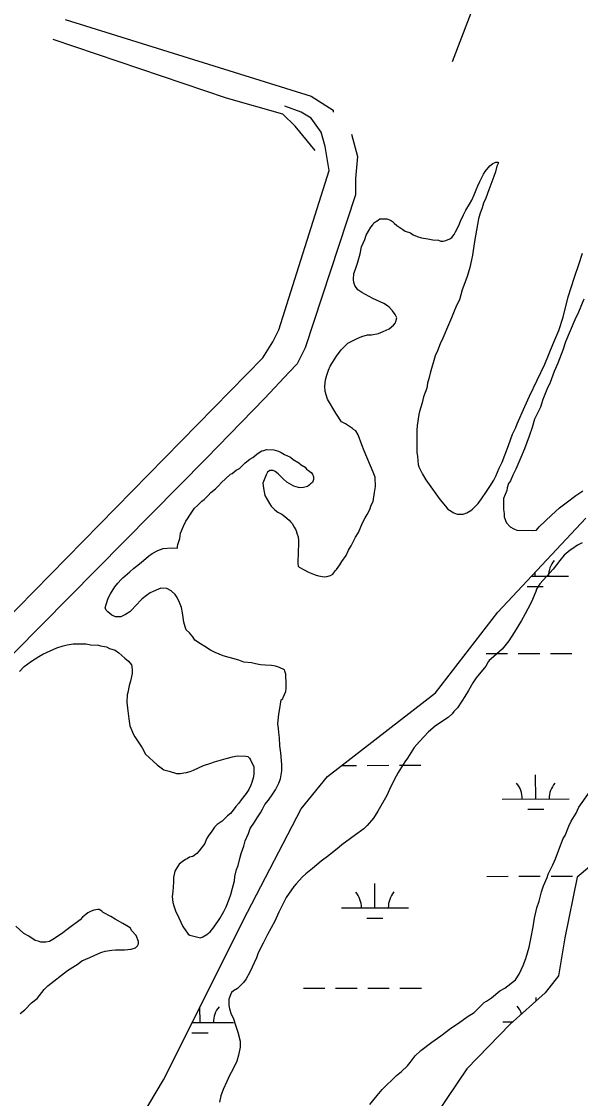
# Model space of a CAD drawing. Extents: x 3355677 to 3393573, y 612928 to 638357.
# Drawn here: x 3372705 to 3373539, y 626627 to 628236 of the extents above; entities that cross this region are included whole.
import ezdxf

# ---------------------------------------------------------------- set-up
doc = ezdxf.new("R2010")
doc.units = 0
for name, color, linetype in [('V-SITE-VEGE', 7, 'Continuous'), ('V-TOPO-SHOR', 7, 'Continuous'), ('V-WETL-SWMP', 7, 'Continuous')]:
    doc.layers.add(name, color=color, linetype=linetype)

msp = doc.modelspace()

# ---------------------------------------------------------------- linework, layer by layer
at = {"layer": 'V-SITE-VEGE'}
for points in [[(3373216.6, 627594.7), (3373213, 627603.7), (3373207.3, 627618.5), (3373203.7, 627624.3), (3373200.6, 627626.5), (3373199, 627628.1), (3373188.5, 627635), (3373182.7, 627638.2), (3373180.6, 627640.9), (3373177, 627646.2), (3373173.9, 627651), (3373161.9, 627671.7), (3373158.3, 627683.3), (3373157.9, 627691.2), (3373158.5, 627700.7), (3373160.1, 627706), (3373163.4, 627714.9), (3373165.5, 627721.2), (3373175.2, 627735.9), (3373182.1, 627745.3), (3373192.2, 627755.3), (3373194.9, 627756.8), (3373206, 627762.5), (3373212.9, 627765.6), (3373221.4, 627767.7), (3373227.2, 627768.1), (3373237.7, 627770.1), (3373244.6, 627772.7), (3373253.6, 627776.9), (3373260, 627782.1), (3373263.2, 627785.7), (3373263.7, 627787.8), (3373264.9, 627793.1), (3373262.8, 627798.4), (3373258.6, 627803.7), (3373253.9, 627809), (3373251.3, 627811.2), (3373245.5, 627814.9), (3373229.2, 627822.4), (3373224, 627825.1), (3373213, 627831), (3373206.7, 627835.3), (3373202.5, 627841.7), (3373201, 627845.9), (3373200.5, 627850.7), (3373201.1, 627859.6), (3373203.3, 627865.9), (3373206.5, 627874.9), (3373210.3, 627889.1), (3373212.5, 627899.1), (3373217.4, 627910.1), (3373219.6, 627917), (3373226.5, 627928.5), (3373229.2, 627932.2), (3373230.8, 627935.3), (3373237.2, 627939), (3373239.8, 627941), (3373250.4, 627940.9), (3373255.6, 627939.3), (3373258.8, 627937.2), (3373261.4, 627934.5), (3373265.1, 627931.3), (3373274, 627925.4), (3373277.6, 627922.8), (3373285.5, 627920.1), (3373289.7, 627917.4), (3373295.5, 627914.7), (3373301.8, 627913), (3373311.3, 627911.4), (3373318.7, 627909.7), (3373327.1, 627909.1), (3373330.8, 627908), (3373334.5, 627908), (3373338.2, 627909), (3373344, 627911.1), (3373347.2, 627913.2), (3373350.9, 627917.9), (3373352.5, 627921.6), (3373357.9, 627931), (3373360.1, 627937.8), (3373364.4, 627947.3), (3373368.1, 627954.1), (3373373.5, 627963), (3373377.2, 627968.8), (3373380.5, 627977.2), (3373383.7, 627984.6), (3373385.9, 627990.4), (3373389.1, 627996.7), (3373391.8, 628003), (3373394.5, 628007.7), (3373397.1, 628011.9), (3373404.1, 628020.3), (3373408.3, 628023.9), (3373413.1, 628026), (3373416.3, 628025.9), (3373416.2, 628023.8), (3373414.6, 628019.6), (3373412.4, 628011.2), (3373409.7, 628004.4), (3373402.2, 627984.4), (3373397.8, 627971.8)], [(3373397.8, 627971.8), (3373394.6, 627964.4), (3373392.4, 627957.6), (3373389.2, 627948.1), (3373387, 627941.3), (3373380.9, 627907.1), (3373378.1, 627887), (3373376.4, 627879.7), (3373374.2, 627868.6), (3373369.9, 627854.9), (3373366.6, 627845.5), (3373362.8, 627834.9), (3373358.5, 627820.2), (3373354.2, 627811.8), (3373349.9, 627800.8), (3373346.6, 627793.4), (3373342.3, 627782.9), (3373333.7, 627762.9), (3373329.9, 627754.5), (3373325.6, 627744), (3373322.4, 627736.7), (3373314.7, 627710.9), (3373313.6, 627704), (3373310.9, 627695.6), (3373309.8, 627688.2), (3373304.9, 627675.1), (3373302.7, 627666.2), (3373298.9, 627653.5), (3373297.8, 627648.8), (3373295.6, 627632.5), (3373295, 627625.1), (3373294.8, 627603.5), (3373295.2, 627592.9), (3373296.2, 627586), (3373297.1, 627574.4), (3373298.2, 627570.7), (3373303.3, 627559.6), (3373308.5, 627551.6), (3373328.3, 627523.5), (3373332.5, 627518.7), (3373337.7, 627511.8), (3373341.4, 627507.5), (3373350.3, 627502.2), (3373355, 627500), (3373364, 627500), (3373369.8, 627502), (3373375.6, 627505.7), (3373378.3, 627507.7), (3373386.3, 627516.1), (3373391.6, 627522.9), (3373399.1, 627533.9), (3373403.9, 627541.3), (3373409.8, 627550.7), (3373413, 627557), (3373417.9, 627568.6), (3373422.2, 627577.5), (3373431.9, 627602.7), (3373437.9, 627619.6), (3373442.7, 627629.5), (3373444.9, 627634.8), (3373456.2, 627661.1), (3373463.2, 627676.3), (3373485.8, 627724.1), (3373498.2, 627753.5), (3373506.8, 627774.5), (3373513.3, 627794.5), (3373521, 627824.5), (3373530.2, 627854), (3373536.7, 627872.9), (3373542.2, 627889.8)], [(3373544.2, 627821.2), (3373536.1, 627801.7), (3373530.7, 627790.2), (3373516.7, 627757.6), (3373512.9, 627745), (3373505.3, 627725.5), (3373499.9, 627712.9), (3373494, 627696.6), (3373489.1, 627686.1), (3373483.2, 627671.4), (3373479.4, 627659.8), (3373470.8, 627641.9), (3373467, 627629.3), (3373462.6, 627616.7), (3373455.6, 627597.8), (3373450.2, 627584.6), (3373442.7, 627567.3), (3373438.4, 627558.4), (3373434.6, 627550), (3373431.9, 627545.8), (3373429.8, 627539.4), (3373429.2, 627535.2), (3373424.3, 627523.7), (3373424.2, 627507.3), (3373425.2, 627501), (3373425.1, 627496.2), (3373427.2, 627490.4), (3373428.8, 627487.2), (3373434.5, 627481.4), (3373439.8, 627478.2), (3373444, 627476), (3373468.2, 627475.8), (3373473.5, 627476.3), (3373477.8, 627481), (3373495.9, 627498.8), (3373508.1, 627509.7), (3373517.7, 627517), (3373532.5, 627528), (3373542.6, 627534.7)], [(3372977.5, 627521.9), (3372983.4, 627528.2), (3372987.6, 627532.4), (3372994.5, 627538.1), (3372998.3, 627541.8), (3373004.1, 627548.1), (3373008.9, 627552.3), (3373016.9, 627559.6), (3373019.5, 627560.6), (3373025.4, 627565.8), (3373030.2, 627568.4), (3373038.7, 627576.8), (3373045.6, 627582), (3373050.4, 627584.6), (3373056.2, 627589.8), (3373059.9, 627592.4), (3373063.6, 627594.5), (3373066.8, 627595), (3373070.5, 627596.5), (3373081.6, 627596.4), (3373088.4, 627594.3), (3373092.6, 627592.1), (3373097.3, 627589.4), (3373106.3, 627585.1), (3373110.5, 627581.9), (3373118.9, 627576.6), (3373122.5, 627573.9), (3373128.3, 627570.2), (3373130.4, 627567.5), (3373133.5, 627565.4), (3373137.2, 627562.2), (3373139.3, 627560), (3373140.8, 627555.8), (3373140.8, 627552.1), (3373139.2, 627547.4), (3373136.5, 627545.3), (3373134.4, 627543.2), (3373131.7, 627541.6), (3373125.9, 627540.1), (3373121.2, 627539.6), (3373118.5, 627539.7), (3373111.2, 627541.8), (3373101.2, 627547.7), (3373095.4, 627553), (3373088.1, 627560.5), (3373083.4, 627563.7), (3373080.8, 627565.3), (3373075.5, 627565.4), (3373072.3, 627562.8), (3373070.2, 627558.6), (3373065.3, 627546.5), (3373066.3, 627539.1), (3373068.3, 627528), (3373071.4, 627522.1), (3373075.1, 627515.8), (3373077.7, 627512.1), (3373082.9, 627506.7), (3373087.6, 627503), (3373093.4, 627500.3), (3373098.1, 627496.6), (3373104.4, 627491.2), (3373107, 627488.1), (3373109.1, 627485.9), (3373111.7, 627480.6), (3373114.3, 627476.9), (3373116.3, 627470), (3373117.9, 627466.3), (3373118.3, 627461), (3373118.1, 627438.9), (3373117.5, 627432), (3373117.5, 627426.2), (3373118, 627422.5), (3373119.6, 627420.9), (3373126.9, 627417.2), (3373133.2, 627413.4), (3373143.2, 627409.7), (3373148.4, 627408), (3373156.9, 627406.4), (3373160.6, 627406.9), (3373165.9, 627408.4), (3373169.6, 627410.5), (3373173.3, 627415.7), (3373174.9, 627417.3), (3373180.3, 627424.6), (3373182.9, 627429.3), (3373189.3, 627438.2), (3373193.1, 627446.1), (3373196.9, 627452.9), (3373203.3, 627465.6), (3373208.1, 627472.9), (3373214.1, 627487.1), (3373217.8, 627494.4), (3373221, 627499.7), (3373224.8, 627507), (3373227, 627513.3), (3373229.6, 627519.1), (3373231.9, 627532.3), (3373233.5, 627541.2), (3373232.6, 627555.5), (3373230, 627562.9), (3373216.6, 627594.7)], [(3373056.5, 627046.5), (3373061.9, 627053.8), (3373064.6, 627059.6), (3373068.3, 627066.4), (3373073.7, 627073.2), (3373080.1, 627082.6), (3373084.3, 627088.4), (3373089.2, 627098.4), (3373091.3, 627104.7), (3373093.6, 627116.8), (3373093.7, 627126.3), (3373092.2, 627143.7), (3373090.7, 627154.3), (3373089.8, 627165.9), (3373088.8, 627173.8), (3373088.3, 627180.2), (3373087.4, 627187), (3373089.1, 627201.2), (3373090.2, 627207), (3373092.4, 627222.8), (3373095.1, 627224.4), (3373095.6, 627226.5), (3373099.4, 627235.4), (3373100, 627240.2), (3373100.1, 627249.7), (3373099.6, 627257.1), (3373099.6, 627261.3), (3373098.1, 627265.5), (3373097.6, 627267.6), (3373090.2, 627270.9), (3373083.9, 627273), (3373078.1, 627274.1), (3373068.6, 627274.8), (3373061.8, 627275.3), (3373054.4, 627276.5), (3373048.1, 627278.1), (3373037, 627279.3), (3373029.1, 627282), (3373006, 627288.5), (3372993.9, 627293.4), (3372987.1, 627297.1), (3372978.7, 627302.5), (3372971.9, 627306.2), (3372963.5, 627312.1), (3372960.9, 627316.9), (3372955.7, 627322.7), (3372950.9, 627327.5), (3372949.4, 627331.8), (3372947.4, 627338.6), (3372945.4, 627352.9), (3372943.9, 627360.8), (3372940.8, 627368.2), (3372937.1, 627375.7), (3372934.5, 627379.9), (3372928.3, 627385.8), (3372922, 627389), (3372913, 627389.6), (3372909.3, 627388), (3372901.4, 627384.4), (3372897.1, 627382.4), (3372891.3, 627378.7), (3372884.9, 627373.5), (3372874.8, 627362.5), (3372870, 627357.8), (3372866.8, 627354.1), (3372860.4, 627350), (3372853, 627346.9), (3372845.1, 627347), (3372839.8, 627349.1), (3372833.6, 627354.4), (3372831.5, 627356.6), (3372829.9, 627360.3), (3372831.5, 627365), (3372834.3, 627374.5), (3372838, 627381.3), (3372844.4, 627391.8), (3372848.7, 627397), (3372853.5, 627402.3), (3372856.2, 627404.9), (3372866.8, 627413.8), (3372872.1, 627419), (3372881.2, 627425.8), (3372887, 627431), (3372894.4, 627437.2), (3372899.8, 627441.4), (3372908.2, 627445.6), (3372916.2, 627448.7), (3372928.8, 627449.6), (3372937.8, 627449.5), (3372937.8, 627451.6), (3372938.4, 627454.8), (3372941.1, 627463.7), (3372942.2, 627471.6), (3372946.6, 627482.1), (3372950.3, 627489.5), (3372952.5, 627493.2), (3372956.2, 627498.4), (3372963.2, 627508.9), (3372967.4, 627513.1), (3372974.3, 627519.3), (3372977.5, 627521.9)], [(3373541.9, 627457.2), (3373535, 627453.6), (3373526.5, 627447.8), (3373523.9, 627446.3), (3373514.8, 627439), (3373508.4, 627431.1), (3373498.3, 627418), (3373478.6, 627396), (3373473.8, 627388.2), (3373472.7, 627384.5), (3373466.2, 627369.3), (3373460.8, 627358.8), (3373456.5, 627351.4), (3373451.2, 627341.4), (3373440.5, 627323.6), (3373432.4, 627311), (3373422.3, 627298.4), (3373405.8, 627283.8), (3373403.1, 627281.7), (3373401.5, 627279.6), (3373397.8, 627273.3), (3373383.4, 627255.5), (3373378.6, 627248.2), (3373372.1, 627236.6), (3373366.8, 627227.7), (3373362, 627220.9), (3373355.6, 627211), (3373350.2, 627205.2), (3373347.6, 627202.1), (3373341.7, 627196.3), (3373334.8, 627192.1), (3373322.1, 627183.3), (3373312.5, 627174.9), (3373299.2, 627160.8), (3373291.2, 627151.4), (3373281, 627135.7), (3373277.3, 627130.4)], [(3372701.9, 627264.9), (3372708.8, 627272.8), (3372720, 627280.6), (3372730.6, 627287.3), (3372737, 627291), (3372757.6, 627300.3), (3372767.1, 627303.4), (3372773, 627304.9), (3372781.9, 627306.4), (3372800.9, 627306.2), (3372808.3, 627305.1), (3372819.9, 627304.5), (3372823.1, 627303.4), (3372832, 627302.2), (3372836.2, 627299.6), (3372844.6, 627296.8), (3372850.4, 627293.1), (3372859.3, 627285.1), (3372864.5, 627280.8)], [(3372864.5, 627280.8), (3372869.2, 627275), (3372869.7, 627272.4), (3372870.2, 627267.1), (3372870.2, 627262.3), (3372867.4, 627250.7), (3372865.8, 627244.4), (3372863.6, 627233.9), (3372862.5, 627230.2), (3372862.4, 627219.1), (3372863.4, 627210.2), (3372865.3, 627194.3), (3372866.8, 627183.8), (3372872, 627171), (3372874, 627167.3), (3372885, 627150.9), (3372890.2, 627141.9), (3372907.4, 627125.9), (3372917.4, 627118.4), (3372925.3, 627116.2), (3372936.3, 627113), (3372942.1, 627112.9), (3372947.4, 627113.9), (3372951.1, 627114.4), (3372956.9, 627115.9), (3372961.7, 627118), (3372976.5, 627124.7), (3372987.6, 627128.3), (3372992.9, 627130.4), (3373003.5, 627133.4), (3373010.4, 627135), (3373019.9, 627137.5), (3373026.8, 627139), (3373040, 627138.9), (3373042.6, 627138.4), (3373045.2, 627135.7), (3373046.8, 627133.1), (3373051.9, 627122.5), (3373051.9, 627113.5), (3373051.3, 627107.7), (3373048.6, 627099.3), (3373047, 627095.6), (3373044.3, 627088.8), (3373040.5, 627083), (3373033, 627073.6), (3373029.3, 627068.3), (3373025, 627063.6), (3373020.8, 627057.9), (3373017, 627053.1), (3373012.2, 627049.5), (3373004.3, 627041.7), (3372996.8, 627036.4), (3372993.1, 627032.8), (3372987.8, 627025.4), (3372984.5, 627020.7), (3372981.3, 627015), (3372978.6, 627008.1), (3372970.1, 626997.1), (3372966.4, 626993.5), (3372960.5, 626988.8), (3372955.8, 626987.8), (3372952, 626985.2), (3372949.9, 626984.6), (3372944.6, 626981), (3372940.4, 626977.4), (3372936.6, 626972.1), (3372933.9, 626966.9), (3372931.7, 626957.4), (3372931.7, 626950.5), (3372931, 626936.8), (3372929.9, 626928.9), (3372930.9, 626919.9), (3372932.4, 626915.2), (3372935, 626907.8), (3372939.6, 626897.2), (3372945.9, 626884.5), (3372953.7, 626872.8), (3372956.3, 626871.2), (3372972.1, 626867.3), (3372975.8, 626868.9), (3372981.6, 626872.5), (3372986.4, 626876.2), (3372992.3, 626884), (3373000.8, 626896.1), (3373006.7, 626906.6), (3373010.5, 626913.9), (3373014.8, 626925), (3373017.5, 626932.3), (3373019.7, 626941.3), (3373023, 626952.3), (3373023.6, 626959.2), (3373025.8, 626969.2), (3373028.4, 626975.5), (3373030.7, 626986), (3373032.8, 626993.4), (3373036.6, 627004.4), (3373038.8, 627012.3), (3373043.7, 627023.4), (3373046.4, 627030.7), (3373052.8, 627040.2), (3373056.5, 627046.5)], [(3373277.3, 627130.4), (3373267.1, 627114.2), (3373261.2, 627103.1), (3373254.2, 627089), (3373250.4, 627080), (3373237, 627056.4), (3373230.1, 627045.9), (3373221, 627034.9), (3373215.7, 627030.2), (3373203.5, 627021.4), (3373196, 627015.6), (3373183.3, 627006.3), (3373179, 627002.6), (3373163.6, 626990.1), (3373152, 626981.8), (3373139.2, 626970.8), (3373129.1, 626963), (3373124.3, 626958.3), (3373114.7, 626947.8), (3373111.5, 626944.1), (3373099.8, 626927.4), (3373094.4, 626916.9), (3373089, 626905.8), (3373083.1, 626892.2), (3373072.3, 626872.2), (3373065.4, 626859.6), (3373058.4, 626844.9), (3373055.7, 626837.6), (3373045.5, 626816), (3373040.1, 626806.1), (3373036.4, 626800.8), (3373027.3, 626791.9), (3373021.5, 626788.3), (3373018.3, 626785.7), (3373016.7, 626782), (3373014.5, 626775.7), (3373014.4, 626766.7), (3373015.4, 626761.4), (3373018, 626753.5), (3373021.1, 626747.7), (3373024.7, 626735.5), (3373027.8, 626726.5), (3373031.3, 626712.8), (3373031.3, 626704.3), (3373029, 626692.2), (3373026.3, 626683.3), (3373020.4, 626670.7), (3373015.6, 626661.7), (3373011.3, 626652.8), (3373005.9, 626640.7), (3373002.6, 626631.3), (3373000.4, 626621.8)], [(3373532.9, 627053.7), (3373536.7, 627062.6), (3373552.8, 627084.7)], [(3373224.6, 626618.7), (3373235.8, 626631.8), (3373243.3, 626640.7), (3373264.6, 626661.6), (3373272, 626667.8), (3373281, 626676.2), (3373284.8, 626681.4), (3373292.3, 626690.9), (3373300.8, 626699.2), (3373317.2, 626711.7), (3373331, 626721.1), (3373345.9, 626732.6), (3373357.1, 626739.9), (3373370.3, 626749.2), (3373380.4, 626756), (3373395.3, 626770.6), (3373399, 626772.7), (3373406.5, 626777.9), (3373418.7, 626788.4), (3373426.1, 626792), (3373442.1, 626804.5), (3373447.9, 626812.9), (3373453.9, 626826), (3373457.6, 626836.5), (3373462.5, 626853.4), (3373465.3, 626866), (3373468.6, 626883.9), (3373470.8, 626896.5), (3373474.2, 626912.3), (3373477.4, 626922.3), (3373481.2, 626936), (3373484, 626945), (3373489.3, 626957.6), (3373491, 626962.3), (3373498, 626976.5), (3373501.7, 626985.4), (3373507.1, 626998.6), (3373513.6, 627015.9), (3373516.3, 627020.1), (3373521.7, 627034.3), (3373525.5, 627041.6), (3373532.9, 627053.7)], [(3372703.1, 626754.3), (3372710, 626760), (3372720.1, 626770.5), (3372728.1, 626776.7), (3372738.7, 626790.3), (3372744.1, 626795.6), (3372773.8, 626818.5), (3372789.7, 626828.4), (3372795, 626833.1), (3372807.2, 626838.2), (3372813.6, 626840.8), (3372823.6, 626845.5), (3372830, 626847.5), (3372840, 626849), (3372845.3, 626849.5), (3372858.5, 626849.4), (3372868.5, 626850.3), (3372874.9, 626852.4), (3372878.1, 626855.5), (3372879.7, 626858.2), (3372879.7, 626861.8), (3372876.1, 626870.8), (3372869.8, 626877.8), (3372867.2, 626882.5), (3372862, 626885.2), (3372856.2, 626889), (3372844.7, 626895.4), (3372838.4, 626899.2), (3372826.8, 626905.1), (3372824.7, 626907.2), (3372821.1, 626909.9), (3372819, 626909.9), (3372813.1, 626908.9), (3372808.9, 626907.3), (3372804.1, 626904.7), (3372800.9, 626902.1), (3372796.2, 626898), (3372792.4, 626894.3), (3372786.6, 626889.6), (3372781.3, 626886), (3372773.3, 626879.7), (3372766.9, 626875), (3372754.2, 626866.2), (3372746.8, 626862), (3372741.5, 626861), (3372733.6, 626861.1), (3372729.9, 626862.2), (3372725.2, 626863.3), (3372715.7, 626869.7), (3372708.4, 626874), (3372696.3, 626884.6)]]:
    msp.add_lwpolyline(points, dxfattribs=at)
at = {"layer": 'V-TOPO-SHOR'}
msp.add_line((3373486.2, 628539.6), (3373347.8, 628175.7), dxfattribs=at)
for points in [[(3372770.3, 628238.8), (3373137.3, 628124.5), (3373170.3, 628103.5), (3373170.3, 628100.5)], [(3373143.3, 628043.3), (3373113.2, 628079.4), (3373095.1, 628097.5), (3373010.9, 628121.5), (3372752.2, 628208.8)], [(3372604.8, 627273.3), (3372625.9, 627285.3), (3373065.1, 627733.5), (3373080.1, 627757.6), (3373089.1, 627775.6), (3373164.3, 628013.2), (3373158.3, 628049.3), (3373152.3, 628070.4), (3373137.3, 628091.4), (3373122.2, 628100.5), (3373098.1, 628109.5)], [(3373197.4, 628067.4), (3373206.4, 628034.3), (3373203.4, 628001.2), (3373203.4, 627977.1), (3373128.2, 627748.5), (3373116.2, 627724.5), (3373104.2, 627712.4), (3373068.1, 627673.3), (3372980.8, 627583.1), (3372653, 627252.2), (3372634.9, 627237.2), (3372616.9, 627231.2)]]:
    msp.add_lwpolyline(points, dxfattribs=at)
at = {"layer": 'V-WETL-SWMP'}
for p, q in [((3373466.2, 627407.5), (3373521.5, 627407.6)), ((3373471.5, 627407.5), (3373471.5, 627413.2)), ((3373459.6, 627392), (3373483.6, 627392.1)), ((3373398.4, 627291.9), (3373430.4, 627291.9)), ((3373446.4, 627292), (3373478.4, 627292.1)), ((3373494.4, 627292.1), (3373526.4, 627292.2)), ((3373183, 627124.8), (3373205, 627124.8)), ((3373221, 627124.9), (3373253, 627125)), ((3373269, 627125), (3373301, 627125.1)), ((3373472.4, 627074.8), (3373472.3, 627110.8)), ((3373422.4, 627074.7), (3373522.4, 627074.9)), ((3373460.5, 627059.3), (3373484.5, 627059.4)), ((3373399.3, 626959.2), (3373431.3, 626959.3)), ((3373447.3, 626959.3), (3373479.3, 626959.4)), ((3373495.3, 626959.4), (3373527.3, 626959.5)), ((3373232.4, 626912.3), (3373232.3, 626948.3)), ((3373182.4, 626912.2), (3373282.4, 626912.4)), ((3373220.4, 626896.9), (3373244.4, 626896.9)), ((3373125.8, 626792), (3373157.8, 626792)), ((3373173.8, 626792.1), (3373205.8, 626792.2)), ((3373221.8, 626792.2), (3373253.8, 626792.3)), ((3373269.8, 626792.3), (3373301.8, 626792.4)), ((3373473.2, 626773.4), (3373473.2, 626778.1)), ((3372971.4, 626740.8), (3372971.3, 626764.2)), ((3372959.6, 626740.8), (3373021.4, 626741)), ((3373423.3, 626742), (3373438.2, 626742)), ((3372959.4, 626725.4), (3372983.4, 626725.4))]:
    msp.add_line(p, q, dxfattribs=at)
for points in [[(3372790.1, 626441.5), (3372916.9, 626655.3), (3373042.1, 626905.9), (3373122.4, 627060.2), (3373161.9, 627108.4), (3373322.8, 627233.2), (3373415.8, 627353.6), (3373547, 627493.9)], [(3373568, 626986.3), (3373534.1, 626957.9), (3373516, 626867.4), (3373506.2, 626810.8), (3373486.5, 626785.3), (3373434.3, 626738.5), (3373369.4, 626671.9), (3373294.7, 626560)]]:
    msp.add_lwpolyline(points, dxfattribs=at)
for centre, start, end in [((3373526.8, 627408.1), 139.3782, 180.9218), ((3373417.2, 627075.1), 359.3782, 40.9218), ((3373527.7, 627075.4), 139.3782, 180.9218), ((3373177.1, 626912.6), 359.3782, 40.9218), ((3373287.6, 626912.9), 139.3782, 180.9218), ((3373026.6, 626741.4), 139.3782, 180.9218), ((3373418, 626742.5), 18.8904, 40.9218)]:
    msp.add_arc(centre, 35.2, start, end, dxfattribs=at)

doc.saveas('drawing.dxf')
